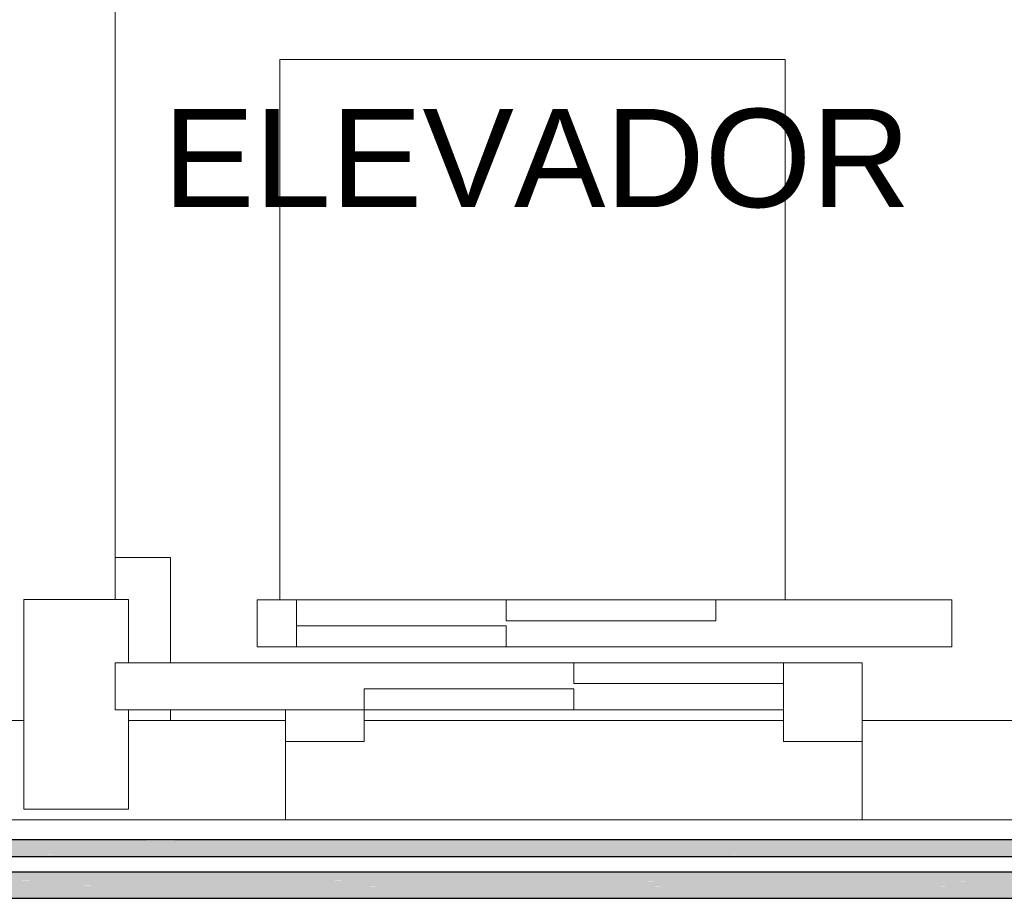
# Model space of a CAD drawing. Header units: millimetres. Extents: x 567 to 934, y -1 to 364.
# Tile 717 of 1056: x 792.49 to 796.25, y 104.46 to 107.82. Entities that reach past the tile are written whole.
import ezdxf

# ---------------------------------------------------------------- set-up
doc = ezdxf.new("R2010")
doc.units = ezdxf.units.MM
doc.header["$MEASUREMENT"] = 0
doc.linetypes.add('NULL', pattern=[0])
for name, color, linetype, lineweight in [('A-AREA-IDEN', 7, 'Continuous', 9), ('A-WALL', 7, 'Continuous', 25), ('AF-Condutos', 140, 'Continuous', 25), ('Q-SPCQ', 7, 'Continuous', 13), ('S-COLS', 7, 'Continuous', 13)]:
    doc.layers.add(name, color=color, linetype=linetype, lineweight=lineweight)
doc.styles.add('Arial', font='arial.ttf')

msp = doc.modelspace()

# ---------------------------------------------------------------- hatches: boundary and pattern name
at = {"layer": 'AF-Condutos', "linetype": 'Continuous'}
for points in [[(799.985, 104.6829), (799.985, 104.6871), (781.699, 104.6871)], [(799.985, 104.674), (799.985, 104.6829), (781.699, 104.6829)], [(799.985, 104.6829), (781.849, 104.687), (781.849, 104.6829)], [(799.985, 104.674), (781.849, 104.6829), (781.849, 104.674)], [(799.985, 104.6619), (799.985, 104.674), (781.699, 104.674)], [(799.985, 104.6486), (799.985, 104.6619), (781.699, 104.6619)], [(799.985, 104.6486), (781.699, 104.6619), (781.699, 104.6486)], [(799.985, 104.6364), (799.985, 104.6486), (781.699, 104.6486)], [(781.862, 104.6422), (781.862, 104.6364), (799.985, 104.6364), (781.849, 104.6485), (781.7973, 104.6422)], [(799.985, 104.6619), (781.849, 104.6739), (781.849, 104.6619)], [(799.985, 104.6275), (799.985, 104.6364), (781.699, 104.6364)], [(799.985, 104.6234), (799.985, 104.6275), (781.8597, 104.6275), (781.8573, 104.6234)], [(781.862, 104.6275), (799.985, 104.6275), (781.8824, 104.6363)], [(799.759, 104.5571), (799.759, 104.5635), (781.9855, 104.5635)], [(799.759, 104.5571), (782.0055, 104.5635), (782.0055, 104.5571)], [(799.759, 104.5432), (799.759, 104.5571), (781.9855, 104.5571)], [(799.759, 104.5242), (799.759, 104.5432), (781.9855, 104.5432)], [(799.759, 104.5034), (799.759, 104.5242), (781.9855, 104.5242)], [(799.759, 104.5432), (782.0055, 104.5571), (782.0055, 104.5432)], [(799.759, 104.5242), (782.0055, 104.5431), (782.0055, 104.5242)], [(799.759, 104.5034), (782.0055, 104.5241), (782.0055, 104.5034)], [(799.759, 104.4844), (799.759, 104.5034), (781.9855, 104.5034)], [(799.759, 104.4844), (782.0055, 104.5034), (782.0055, 104.4844)], [(799.759, 104.4705), (799.759, 104.4844), (781.9855, 104.4844)], [(799.759, 104.464), (799.759, 104.4705), (781.9855, 104.4705)], [(799.759, 104.4705), (782.0055, 104.4844), (782.0055, 104.4705)], [(782.0055, 104.464), (799.759, 104.464), (782.0073, 104.4705)]]:
    msp.add_hatch(color=151, dxfattribs=at).paths.add_polyline_path(points)

# ---------------------------------------------------------------- linework, layer by layer
at = {"layer": 'A-WALL', "color": 8, "lineweight": 5}
for p, q in [((792.859, 105.6035), (792.859, 108.8135)), ((792.5096, 104.8035), (792.5096, 105.6035)), ((792.5096, 105.6035), (792.859, 105.6035)), ((792.5096, 105.1427), (792.349, 105.1427)), ((793.509, 105.1427), (792.9096, 105.1427)), ((792.9096, 105.1427), (792.9096, 104.8035)), ((796.859, 105.1427), (795.709, 105.1427)), ((793.509, 104.7627), (793.509, 105.0627)), ((795.709, 105.0627), (795.709, 104.7627)), ((792.9096, 104.8035), (792.5096, 104.8035)), ((792.349, 104.7627), (793.509, 104.7627)), ((795.709, 104.7627), (793.509, 104.7627)), ((795.709, 104.7627), (797.421, 104.7627))]:
    msp.add_line(p, q, dxfattribs=at)
at = {"layer": 'AF-Condutos'}
for p, q in [((799.985, 104.6871), (781.699, 104.6871)), ((781.8573, 104.6234), (799.985, 104.6234)), ((799.759, 104.5635), (781.9855, 104.5635)), ((782.0066, 104.464), (799.759, 104.464))]:
    msp.add_line(p, q, dxfattribs=at)
at = {"layer": 'Q-SPCQ', "color": 8, "lineweight": 5}
for p, q in [((795.415, 107.6627), (793.487, 107.6627)), ((793.487, 107.6627), (793.487, 105.6027)), ((795.415, 105.6027), (795.415, 107.6627)), ((793.401, 105.4227), (793.401, 105.6027)), ((793.401, 105.6027), (793.551, 105.6027)), ((794.351, 105.6027), (793.551, 105.6027)), ((793.551, 105.6027), (793.551, 105.4227)), ((794.351, 105.6027), (794.351, 105.5227)), ((795.151, 105.6027), (794.351, 105.6027)), ((796.051, 105.6027), (795.151, 105.6027)), ((795.151, 105.5227), (795.151, 105.6027)), ((796.051, 105.6027), (796.051, 105.4227)), ((793.551, 105.5027), (793.551, 105.4227)), ((794.351, 105.5027), (793.551, 105.5027)), ((794.351, 105.5227), (795.151, 105.5227)), ((794.351, 105.4227), (794.351, 105.5027)), ((793.551, 105.4227), (793.401, 105.4227)), ((793.551, 105.4227), (794.351, 105.4227)), ((796.051, 105.4227), (794.351, 105.4227)), ((792.859, 105.3627), (792.859, 105.1827)), ((794.609, 105.3627), (792.859, 105.3627)), ((794.609, 105.3627), (794.609, 105.2827)), ((795.409, 105.3627), (794.609, 105.3627)), ((795.409, 105.0627), (795.409, 105.3627)), ((795.409, 105.3627), (795.709, 105.3627)), ((795.709, 105.3627), (795.709, 105.0627)), ((794.609, 105.2827), (795.409, 105.2827)), ((793.809, 105.1827), (793.809, 105.2627)), ((793.809, 105.2627), (794.609, 105.2627)), ((794.609, 105.2627), (794.609, 105.1827)), ((792.859, 105.1827), (793.509, 105.1827)), ((793.509, 105.1827), (793.509, 105.0627)), ((793.809, 105.1827), (793.509, 105.1827)), ((793.809, 105.0627), (793.809, 105.1827)), ((793.809, 105.1827), (794.609, 105.1827)), ((794.609, 105.1827), (795.409, 105.1827)), ((793.809, 105.1427), (795.409, 105.1427)), ((793.509, 105.0627), (793.809, 105.0627)), ((795.709, 105.0627), (795.409, 105.0627))]:
    msp.add_line(p, q, dxfattribs=at)
at = {"layer": 'S-COLS', "color": 8, "lineweight": 5}
for p, q in [((792.859, 105.7635), (793.0696, 105.7635)), ((793.0696, 105.7635), (793.0696, 105.3627)), ((792.5096, 105.6035), (792.5096, 105.1427)), ((792.859, 105.6035), (792.5096, 105.6035)), ((792.9096, 105.6035), (792.859, 105.6035)), ((792.9096, 105.3627), (792.9096, 105.6035)), ((792.9096, 105.1427), (792.9096, 105.1827)), ((793.0696, 105.1827), (793.0696, 105.1427)), ((792.5096, 105.1427), (792.5096, 104.8035)), ((792.9096, 104.8035), (792.9096, 105.1427)), ((792.5096, 104.8035), (792.669, 104.8035)), ((792.669, 104.8035), (792.9096, 104.8035))]:
    msp.add_line(p, q, dxfattribs=at)

# ---------------------------------------------------------------- texts
at = {"layer": 'A-AREA-IDEN', "color": 8, "linetype": 'NULL', "lineweight": 5, "insert": (793.0409, 107.0947), "char_height": 0.375, "width": 5.707889, "attachment_point": 7, "line_spacing_factor": 0.9, "style": 'Arial'}
msp.add_mtext('ELEVADOR', dxfattribs=at)

doc.saveas('drawing.dxf')
